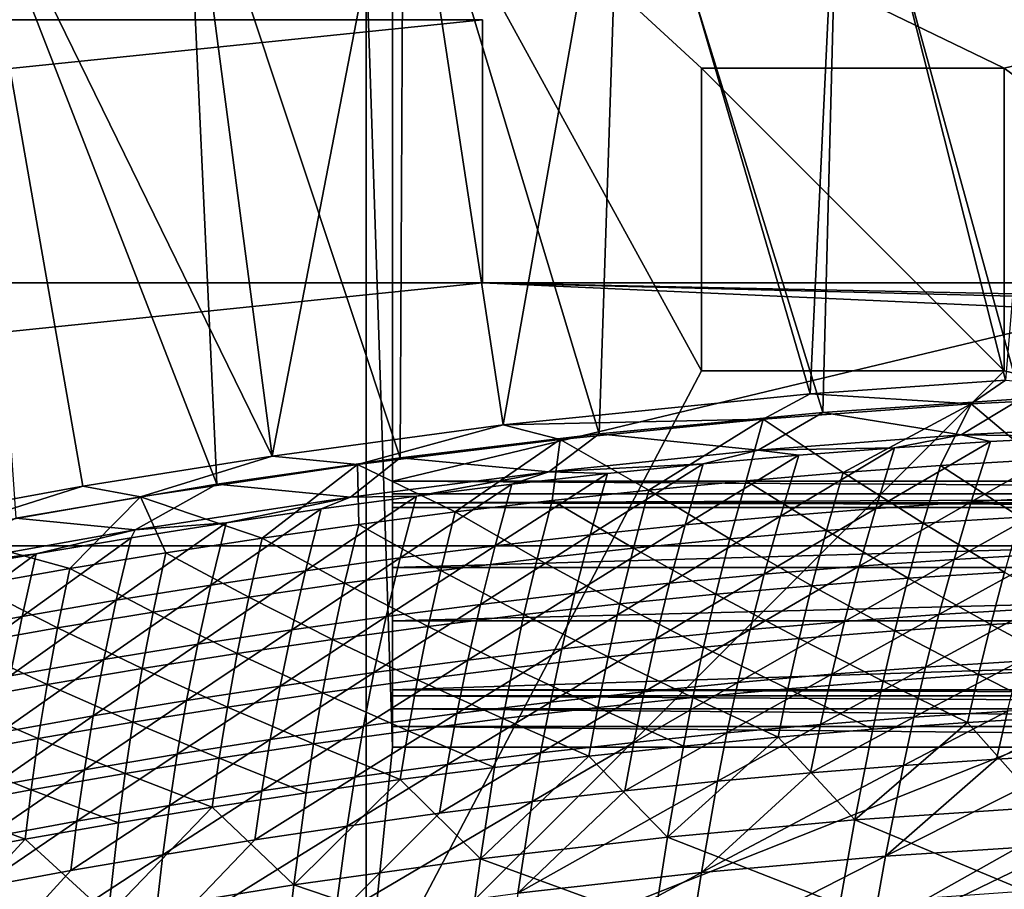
# Model space of a CAD drawing. Header units: metres. Extents: x -1 to 1402, y -1402 to 1.
# Tile 366 of 436: x 758 to 833, y -99 to -33. Entities that reach past the tile are written whole.
import ezdxf

# ---------------------------------------------------------------- set-up
doc = ezdxf.new("R2010")
doc.units = ezdxf.units.M

msp = doc.modelspace()

# ---------------------------------------------------------------- linework, layer by layer
at = {"layer": 'None0'}
for points in [[(832.859619, -60.512348, -32.129936), (820.388184, -11.187504, -3), (837.063599, -10.197457, -3)], [(818.018799, -61.549919, -32.129955), (803.74231, -12.58958, -3), (820.388184, -11.187504, -3)], [(832.859619, -60.512348, -32.129936), (818.018799, -61.549919, -32.129955), (820.388184, -11.187504, -3)], [(820.293579, -11.970314), (834.036438, -61.940639, -29.544783), (836.949829, -10.977645)], [(803.666931, -13.374467), (818.986511, -62.968304, -29.544802), (820.293579, -11.970314)], [(818.986511, -62.968304, -29.544802), (834.036438, -61.940639, -29.544783), (820.293579, -11.970314)], [(794.667603, -63.919247, -32.129948), (787.135315, -14.394966, -3), (803.74231, -12.58958, -3)], [(818.018799, -61.549919, -32.129955), (794.667603, -63.919247, -32.129948), (803.74231, -12.58958, -3)], [(787.079224, -15.18139), (801.968933, -64.583847, -29.544804), (803.666931, -13.374467)], [(801.968933, -64.583847, -29.544804), (818.986511, -62.968304, -29.544802), (803.666931, -13.374467)], [(777.110229, -66.281952, -32.12991), (770.575989, -16.595037, -3), (787.135315, -14.394966, -3)], [(794.667603, -63.919247, -32.129948), (777.110229, -66.281952, -32.12991), (787.135315, -14.394966, -3)], [(770.539185, -17.38246), (786.827148, -66.418823, -29.544783), (787.079224, -15.18139)], [(786.827148, -66.418823, -29.544783), (801.968933, -64.583847, -29.544804), (787.079224, -15.18139)], [(770.575989, -16.595037, -3), (777.110229, -66.281952, -32.12991), (754.07251, -19.181286, -3)], [(754.055054, -19.969168), (772.894348, -68.432579, -29.544744), (770.539185, -17.38246)], [(772.894348, -68.432579, -29.544744), (786.827148, -66.418823, -29.544783), (770.539185, -17.38246)], [(754.07251, -19.181286, -3), (762.713806, -68.584549, -32.129856), (750.232056, -70.843529, -32.129791)], [(777.110229, -66.281952, -32.12991), (762.713806, -68.584549, -32.129856), (754.07251, -19.181286, -3)], [(757.604858, -70.995949, -29.54468), (772.894348, -68.432579, -29.544744), (754.055054, -19.969168)], [(818.018799, -61.549919, -32.129955), (832.859619, -60.512348, -32.129936), (830.264343, -62.30307, -32.843887)], [(832.859619, -60.512348, -32.129936), (845.813843, -61.538383, -32.843678), (830.264343, -62.30307, -32.843887)], [(794.667603, -63.919247, -32.129948), (818.018799, -61.549919, -32.129955), (814.438965, -63.485046, -32.844135)], [(818.018799, -61.549919, -32.129955), (830.264343, -62.30307, -32.843887), (814.438965, -63.485046, -32.844135)], [(818.986511, -62.968304, -29.544802), (829.483093, -64.662163, -30.962044), (834.036438, -61.940639, -29.544783)], [(829.483093, -64.662163, -30.962044), (844.92218, -63.885334, -30.962072), (834.036438, -61.940639, -29.544783)], [(830.264343, -62.30307, -32.843887), (845.813843, -61.538383, -32.843678), (835.311401, -66.564735, -60.669384)], [(814.438965, -63.485046, -32.844135), (830.264343, -62.30307, -32.843887), (820.520996, -67.541176, -60.671856)], [(830.264343, -62.30307, -32.843887), (827.913574, -67.008972, -60.670624), (820.520996, -67.541176, -60.671856)], [(827.913574, -67.008972, -60.670624), (830.264343, -62.30307, -32.843887), (835.311401, -66.564735, -60.669384)], [(794.667603, -63.919247, -32.129948), (814.438965, -63.485046, -32.844135), (799.010681, -65.023186, -32.844349)], [(799.010681, -65.023186, -32.844349), (814.438965, -63.485046, -32.844135), (805.756897, -68.865387, -60.674297)], [(801.968933, -64.583847, -29.544804), (814.050476, -65.841629, -30.961861), (818.986511, -62.968304, -29.544802)], [(805.756897, -68.865387, -60.674297), (814.438965, -63.485046, -32.844135), (813.13501, -68.160324, -60.67308)], [(814.438965, -63.485046, -32.844135), (820.520996, -67.541176, -60.671856), (813.13501, -68.160324, -60.67308)], [(814.050476, -65.841629, -30.961861), (829.483093, -64.662163, -30.962044), (818.986511, -62.968304, -29.544802)], [(777.110229, -66.281952, -32.12991), (794.667603, -63.919247, -32.129948), (783.589233, -66.936295, -32.844601)], [(783.589233, -66.936295, -32.844601), (794.667603, -63.919247, -32.129948), (799.010681, -65.023186, -32.844349)], [(844.92218, -63.885334, -30.962072), (829.483093, -64.662163, -30.962044), (839.028564, -64.785484, -32.348557)], [(783.589233, -66.936295, -32.844601), (799.010681, -65.023186, -32.844349), (791.029602, -70.529106, -60.676693)], [(786.827148, -66.418823, -29.544783), (798.148193, -67.470757, -30.961538), (801.968933, -64.583847, -29.544804)], [(799.010681, -65.023186, -32.844349), (798.388, -69.655327, -60.675499), (791.029602, -70.529106, -60.676693)], [(798.148193, -67.470757, -30.961538), (814.050476, -65.841629, -30.961861), (801.968933, -64.583847, -29.544804)], [(798.388, -69.655327, -60.675499), (799.010681, -65.023186, -32.844349), (805.756897, -68.865387, -60.674297)], [(829.483093, -64.662163, -30.962044), (814.050476, -65.841629, -30.961861), (824.433777, -65.657928, -32.348621)], [(831.728333, -65.178307, -32.348583), (829.483093, -64.662163, -30.962044), (824.433777, -65.657928, -32.348621)], [(839.028564, -64.785484, -32.348557), (829.483093, -64.662163, -30.962044), (831.728333, -65.178307, -32.348583)], [(837.523682, -69.361603, -60.194859), (839.028564, -64.785484, -32.348557), (830.26001, -69.773193, -60.196098)], [(830.26001, -69.773193, -60.196098), (839.028564, -64.785484, -32.348557), (831.728333, -65.178307, -32.348583)], [(814.050476, -65.841629, -30.961861), (798.148193, -67.470757, -30.961538), (809.865356, -66.873642, -32.348747)], [(814.050476, -65.841629, -30.961861), (809.865356, -66.873642, -32.348747), (817.145874, -66.223358, -32.348675)], [(824.433777, -65.657928, -32.348621), (814.050476, -65.841629, -30.961861), (817.145874, -66.223358, -32.348675)], [(824.433777, -65.657928, -32.348621), (815.751587, -70.854156, -60.198578), (823.002319, -70.271042, -60.197338)], [(824.433777, -65.657928, -32.348621), (817.145874, -66.223358, -32.348675), (815.751587, -70.854156, -60.198578)], [(831.728333, -65.178307, -32.348583), (824.433777, -65.657928, -32.348621), (823.002319, -70.271042, -60.197338)], [(823.002319, -70.271042, -60.197338), (830.26001, -69.773193, -60.196098), (831.728333, -65.178307, -32.348583)], [(762.713806, -68.584549, -32.129856), (777.110229, -66.281952, -32.12991), (767.087219, -69.394539, -32.844913)], [(767.087219, -69.394539, -32.844913), (777.110229, -66.281952, -32.12991), (783.589233, -66.936295, -32.844601)], [(772.894348, -68.432579, -29.544744), (783.061768, -69.397865, -30.961134), (786.827148, -66.418823, -29.544783)], [(783.061768, -69.397865, -30.961134), (798.148193, -67.470757, -30.961538), (786.827148, -66.418823, -29.544783)], [(817.145874, -66.223358, -32.348675), (809.865356, -66.873642, -32.348747), (808.508728, -71.521568, -60.19981)], [(817.145874, -66.223358, -32.348675), (808.508728, -71.521568, -60.19981), (815.751587, -70.854156, -60.198578)], [(827.913574, -67.008972, -60.670624), (835.311401, -66.564735, -60.669384), (833.976013, -70.934021, -88.536041)], [(767.087219, -69.394539, -32.844913), (783.589233, -66.936295, -32.844601), (776.349609, -72.524063, -60.679039)], [(776.349609, -72.524063, -60.679039), (783.589233, -66.936295, -32.844601), (783.683044, -71.485695, -60.677876)], [(783.589233, -66.936295, -32.844601), (791.029602, -70.529106, -60.676693), (783.683044, -71.485695, -60.677876)], [(798.148193, -67.470757, -30.961538), (802.593079, -67.607887, -32.348831), (809.865356, -66.873642, -32.348747)], [(809.865356, -66.873642, -32.348747), (801.274353, -72.272369, -60.201038), (808.508728, -71.521568, -60.19981)], [(809.865356, -66.873642, -32.348747), (802.593079, -67.607887, -32.348831), (801.274353, -72.272369, -60.201038)], [(820.520996, -67.541176, -60.671856), (827.913574, -67.008972, -60.670624), (826.615784, -71.395042, -88.538651)], [(827.913574, -67.008972, -60.670624), (833.976013, -70.934021, -88.536041), (826.615784, -71.395042, -88.538651)], [(783.061768, -69.397865, -30.961134), (788.075684, -69.324738, -32.349049), (798.148193, -67.470757, -30.961538)], [(788.075684, -69.324738, -32.349049), (795.32959, -68.425217, -32.348934), (798.148193, -67.470757, -30.961538)], [(802.593079, -67.607887, -32.348831), (794.049194, -73.105659, -60.202259), (801.274353, -72.272369, -60.201038)], [(795.32959, -68.425217, -32.348934), (794.049194, -73.105659, -60.202259), (802.593079, -67.607887, -32.348831)], [(798.148193, -67.470757, -30.961538), (795.32959, -68.425217, -32.348934), (802.593079, -67.607887, -32.348831)], [(813.13501, -68.160324, -60.67308), (820.520996, -67.541176, -60.671856), (819.261169, -71.943588, -88.541237)], [(820.520996, -67.541176, -60.671856), (826.615784, -71.395042, -88.538651), (819.261169, -71.943588, -88.541237)], [(750.232056, -70.843529, -32.129791), (762.713806, -68.584549, -32.129856), (751.658691, -72.073235, -32.845051)], [(751.658691, -72.073235, -32.845051), (762.713806, -68.584549, -32.129856), (767.087219, -69.394539, -32.844913)], [(757.604858, -70.995949, -29.54468), (766.683533, -71.903687, -30.960613), (772.894348, -68.432579, -29.544744)], [(766.683533, -71.903687, -30.960613), (783.061768, -69.397865, -30.961134), (772.894348, -68.432579, -29.544744)], [(786.833923, -74.020546, -60.203476), (795.32959, -68.425217, -32.348934), (788.075684, -69.324738, -32.349049)], [(786.833923, -74.020546, -60.203476), (794.049194, -73.105659, -60.202259), (795.32959, -68.425217, -32.348934)], [(798.388, -69.655327, -60.675499), (805.756897, -68.865387, -60.674297), (804.573853, -73.299034, -88.546303)], [(805.756897, -68.865387, -60.674297), (811.913391, -72.578598, -88.543785), (804.573853, -73.299034, -88.546303)], [(805.756897, -68.865387, -60.674297), (813.13501, -68.160324, -60.67308), (811.913391, -72.578598, -88.543785)], [(813.13501, -68.160324, -60.67308), (819.261169, -71.943588, -88.541237), (811.913391, -72.578598, -88.543785)], [(751.658691, -72.073235, -32.845051), (767.087219, -69.394539, -32.844913), (761.727295, -74.841988, -60.681328)], [(767.087219, -69.394539, -32.844913), (769.030579, -73.643166, -60.680191), (761.727295, -74.841988, -60.681328)], [(783.061768, -69.397865, -30.961134), (766.683533, -71.903687, -30.960613), (773.59906, -71.366837, -32.349335)], [(769.030579, -73.643166, -60.680191), (767.087219, -69.394539, -32.844913), (776.349609, -72.524063, -60.679039)], [(773.59906, -71.366837, -32.349335), (780.831909, -70.305573, -32.349182), (783.061768, -69.397865, -30.961134)], [(788.075684, -69.324738, -32.349049), (780.831909, -70.305573, -32.349182), (779.629272, -75.016129, -60.204681)], [(779.629272, -75.016129, -60.204681), (786.833923, -74.020546, -60.203476), (788.075684, -69.324738, -32.349049)], [(780.831909, -70.305573, -32.349182), (788.075684, -69.324738, -32.349049), (783.061768, -69.397865, -30.961134)], [(836.185669, -73.727989, -88.080254), (837.523682, -69.361603, -60.194859), (828.959045, -74.156273, -88.082855)], [(828.959045, -74.156273, -88.082855), (837.523682, -69.361603, -60.194859), (830.26001, -69.773193, -60.196098)], [(772.435913, -76.091515, -60.205879), (780.831909, -70.305573, -32.349182), (773.59906, -71.366837, -32.349335)], [(780.831909, -70.305573, -32.349182), (772.435913, -76.091515, -60.205879), (779.629272, -75.016129, -60.204681)], [(791.029602, -70.529106, -60.676693), (798.388, -69.655327, -60.675499), (797.243774, -74.103859, -88.548782)], [(798.388, -69.655327, -60.675499), (804.573853, -73.299034, -88.546303), (797.243774, -74.103859, -88.548782)], [(823.002319, -70.271042, -60.197338), (815.751587, -70.854156, -60.198578), (814.525513, -75.269272, -88.087959)], [(814.525513, -75.269272, -88.087959), (821.738647, -74.670364, -88.085426), (823.002319, -70.271042, -60.197338)], [(821.738647, -74.670364, -88.085426), (830.26001, -69.773193, -60.196098), (823.002319, -70.271042, -60.197338)], [(828.959045, -74.156273, -88.082855), (830.26001, -69.773193, -60.196098), (821.738647, -74.670364, -88.085426)], [(750.917419, -74.716507, -30.96006), (766.683533, -71.903687, -30.960613), (757.604858, -70.995949, -29.54468)], [(791.029602, -70.529106, -60.676693), (789.9245, -74.992027, -88.551224), (783.683044, -71.485695, -60.677876)], [(797.243774, -74.103859, -88.548782), (789.9245, -74.992027, -88.551224), (791.029602, -70.529106, -60.676693)], [(815.751587, -70.854156, -60.198578), (807.320496, -75.952003, -88.090454), (814.525513, -75.269272, -88.087959)], [(815.751587, -70.854156, -60.198578), (808.508728, -71.521568, -60.19981), (807.320496, -75.952003, -88.090454)], [(826.615784, -71.395042, -88.538651), (833.976013, -70.934021, -88.536041), (832.791931, -75.104538, -116.428062)], [(765.254456, -77.245796, -60.207069), (772.435913, -76.091515, -60.205879), (773.59906, -71.366837, -32.349335)], [(773.59906, -71.366837, -32.349335), (766.377747, -72.507652, -32.349499), (765.254456, -77.245796, -60.207069)], [(766.683533, -71.903687, -30.960613), (766.377747, -72.507652, -32.349499), (773.59906, -71.366837, -32.349335)], [(783.683044, -71.485695, -60.677876), (782.617432, -75.962486, -88.553619), (776.349609, -72.524063, -60.679039)], [(783.683044, -71.485695, -60.677876), (789.9245, -74.992027, -88.551224), (782.617432, -75.962486, -88.553619)], [(808.508728, -71.521568, -60.19981), (801.274353, -72.272369, -60.201038), (800.124268, -76.717644, -88.092903)], [(808.508728, -71.521568, -60.19981), (800.124268, -76.717644, -88.092903), (807.320496, -75.952003, -88.090454)], [(819.261169, -71.943588, -88.541237), (826.615784, -71.395042, -88.538651), (825.469543, -75.580376, -116.431763)], [(826.615784, -71.395042, -88.538651), (832.791931, -75.104538, -116.428062), (825.469543, -75.580376, -116.431763)], [(766.683533, -71.903687, -30.960613), (750.917419, -74.716507, -30.96006), (759.16864, -73.727127, -32.349682)], [(751.658691, -72.073235, -32.845051), (761.727295, -74.841988, -60.681328), (754.44104, -76.119492, -60.682446)], [(766.377747, -72.507652, -32.349499), (758.085693, -78.478088, -60.208244), (765.254456, -77.245796, -60.207069)], [(766.377747, -72.507652, -32.349499), (759.16864, -73.727127, -32.349682), (758.085693, -78.478088, -60.208244)], [(766.377747, -72.507652, -32.349499), (766.683533, -71.903687, -30.960613), (759.16864, -73.727127, -32.349682)], [(769.030579, -73.643166, -60.680191), (776.349609, -72.524063, -60.679039), (775.32373, -77.014198, -88.555969)], [(776.349609, -72.524063, -60.679039), (782.617432, -75.962486, -88.553619), (775.32373, -77.014198, -88.555969)], [(801.274353, -72.272369, -60.201038), (792.937561, -77.565292, -88.095314), (800.124268, -76.717644, -88.092903)], [(801.274353, -72.272369, -60.201038), (794.049194, -73.105659, -60.202259), (792.937561, -77.565292, -88.095314)], [(804.573853, -73.299034, -88.546303), (811.913391, -72.578598, -88.543785), (810.843506, -76.792412, -116.439018)], [(811.913391, -72.578598, -88.543785), (818.153015, -76.143356, -116.43541), (810.843506, -76.792412, -116.439018)], [(811.913391, -72.578598, -88.543785), (819.261169, -71.943588, -88.541237), (818.153015, -76.143356, -116.43541)], [(819.261169, -71.943588, -88.541237), (825.469543, -75.580376, -116.431763), (818.153015, -76.143356, -116.43541)], [(794.049194, -73.105659, -60.202259), (785.761108, -78.494026, -88.097672), (792.937561, -77.565292, -88.095314)], [(794.049194, -73.105659, -60.202259), (786.833923, -74.020546, -60.203476), (785.761108, -78.494026, -88.097672)], [(797.243774, -74.103859, -88.548782), (804.573853, -73.299034, -88.546303), (803.54248, -77.526505, -116.442574)], [(804.573853, -73.299034, -88.546303), (810.843506, -76.792412, -116.439018), (803.54248, -77.526505, -116.442574)], [(759.16864, -73.727127, -32.349682), (750.917419, -74.716507, -30.96006), (751.972351, -75.024422, -32.349884)], [(759.16864, -73.727127, -32.349682), (751.972351, -75.024422, -32.349884), (750.930176, -79.787529, -60.209412)], [(759.16864, -73.727127, -32.349682), (750.930176, -79.787529, -60.209412), (758.085693, -78.478088, -60.208244)], [(761.727295, -74.841988, -60.681328), (769.030579, -73.643166, -60.680191), (768.044861, -78.146126, -88.558273)], [(769.030579, -73.643166, -60.680191), (775.32373, -77.014198, -88.555969), (768.044861, -78.146126, -88.558273)], [(778.59552, -79.502945, -88.099991), (786.833923, -74.020546, -60.203476), (779.629272, -75.016129, -60.204681)], [(786.833923, -74.020546, -60.203476), (778.59552, -79.502945, -88.099991), (785.761108, -78.494026, -88.097672)], [(796.251221, -78.344574, -116.446075), (789.9245, -74.992027, -88.551224), (797.243774, -74.103859, -88.548782)], [(803.54248, -77.526505, -116.442574), (796.251221, -78.344574, -116.446075), (797.243774, -74.103859, -88.548782)], [(834.99884, -77.895554, -115.989761), (836.185669, -73.727989, -88.080254), (827.809509, -78.338585, -115.993446)], [(827.809509, -78.338585, -115.993446), (836.185669, -73.727989, -88.080254), (828.959045, -74.156273, -88.082855)], [(754.44104, -76.119492, -60.682446), (761.727295, -74.841988, -60.681328), (760.782043, -79.357216, -88.560524)], [(761.727295, -74.841988, -60.681328), (768.044861, -78.146126, -88.558273), (760.782043, -79.357216, -88.560524)], [(821.738647, -74.670364, -88.085426), (813.451172, -79.479988, -116.000641), (820.626648, -78.867073, -115.99707)], [(813.451172, -79.479988, -116.000641), (821.738647, -74.670364, -88.085426), (814.525513, -75.269272, -88.087959)], [(820.626648, -78.867073, -115.99707), (827.809509, -78.338585, -115.993446), (828.959045, -74.156273, -88.082855)], [(828.959045, -74.156273, -88.082855), (821.738647, -74.670364, -88.085426), (820.626648, -78.867073, -115.99707)], [(779.629272, -75.016129, -60.204681), (772.435913, -76.091515, -60.205879), (771.441528, -80.591125, -88.102249)], [(771.441528, -80.591125, -88.102249), (778.59552, -79.502945, -88.099991), (779.629272, -75.016129, -60.204681)], [(789.9245, -74.992027, -88.551224), (788.970947, -79.245583, -116.449516), (782.617432, -75.962486, -88.553619)], [(796.251221, -78.344574, -116.446075), (788.970947, -79.245583, -116.449516), (789.9245, -74.992027, -88.551224)], [(814.525513, -75.269272, -88.087959), (807.320496, -75.952003, -88.090454), (806.283997, -80.176361, -116.004143)], [(806.283997, -80.176361, -116.004143), (813.451172, -79.479988, -116.000641), (814.525513, -75.269272, -88.087959)], [(818.153015, -76.143356, -116.43541), (825.469543, -75.580376, -116.431763), (824.45813, -79.57811, -144.345764)], [(825.469543, -75.580376, -116.431763), (831.742798, -79.089203, -144.341248), (824.45813, -79.57811, -144.345764)], [(825.469543, -75.580376, -116.431763), (832.791931, -75.104538, -116.428062), (831.742798, -79.089203, -144.341248)], [(832.791931, -75.104538, -116.428062), (839.032043, -78.688164, -144.3367), (831.742798, -79.089203, -144.341248)], [(754.44104, -76.119492, -60.682446), (760.782043, -79.357216, -88.560524), (753.536621, -80.646431, -88.562721)], [(764.299866, -81.757675, -88.104462), (772.435913, -76.091515, -60.205879), (765.254456, -77.245796, -60.207069)], [(772.435913, -76.091515, -60.205879), (764.299866, -81.757675, -88.104462), (771.441528, -80.591125, -88.102249)], [(775.32373, -77.014198, -88.555969), (782.617432, -75.962486, -88.553619), (781.703125, -80.22847, -116.452896)], [(782.617432, -75.962486, -88.553619), (788.970947, -79.245583, -116.449516), (781.703125, -80.22847, -116.452896)], [(807.320496, -75.952003, -88.090454), (799.125916, -80.955246, -116.007576), (806.283997, -80.176361, -116.004143)], [(807.320496, -75.952003, -88.090454), (800.124268, -76.717644, -88.092903), (799.125916, -80.955246, -116.007576)], [(810.843506, -76.792412, -116.439018), (818.153015, -76.143356, -116.43541), (817.179504, -80.153831, -144.35022)], [(818.153015, -76.143356, -116.43541), (824.45813, -79.57811, -144.345764), (817.179504, -80.153831, -144.35022)], [(768.044861, -78.146126, -88.558273), (775.32373, -77.014198, -88.555969), (774.449036, -81.292191, -116.456207)], [(775.32373, -77.014198, -88.555969), (781.703125, -80.22847, -116.452896), (774.449036, -81.292191, -116.456207)], [(800.124268, -76.717644, -88.092903), (792.937561, -77.565292, -88.095314), (791.9776, -81.815727, -116.010941)], [(800.124268, -76.717644, -88.092903), (791.9776, -81.815727, -116.010941), (799.125916, -80.955246, -116.007576)], [(803.54248, -77.526505, -116.442574), (810.843506, -76.792412, -116.439018), (809.908081, -80.815323, -144.354614)], [(810.843506, -76.792412, -116.439018), (817.179504, -80.153831, -144.35022), (809.908081, -80.815323, -144.354614)], [(757.171143, -83.001678, -88.106613), (764.299866, -81.757675, -88.104462), (765.254456, -77.245796, -60.207069)], [(765.254456, -77.245796, -60.207069), (758.085693, -78.478088, -60.208244), (757.171143, -83.001678, -88.106613)], [(792.937561, -77.565292, -88.095314), (784.839722, -82.756889, -116.014229), (791.9776, -81.815727, -116.010941)], [(792.937561, -77.565292, -88.095314), (785.761108, -78.494026, -88.097672), (784.839722, -82.756889, -116.014229)], [(802.645325, -81.561531, -144.358963), (796.251221, -78.344574, -116.446075), (803.54248, -77.526505, -116.442574)], [(809.908081, -80.815323, -144.354614), (802.645325, -81.561531, -144.358963), (803.54248, -77.526505, -116.442574)], [(758.085693, -78.478088, -60.208244), (750.056091, -84.32225, -88.108711), (757.171143, -83.001678, -88.106613)], [(758.085693, -78.478088, -60.208244), (750.930176, -79.787529, -60.209412), (750.056091, -84.32225, -88.108711)], [(760.782043, -79.357216, -88.560524), (768.044861, -78.146126, -88.558273), (767.209961, -82.435692, -116.45945)], [(768.044861, -78.146126, -88.558273), (774.449036, -81.292191, -116.456207), (767.209961, -82.435692, -116.45945)], [(785.761108, -78.494026, -88.097672), (777.712952, -83.777802, -116.017441), (784.839722, -82.756889, -116.014229)], [(785.761108, -78.494026, -88.097672), (778.59552, -79.502945, -88.099991), (777.712952, -83.777802, -116.017441)], [(788.970947, -79.245583, -116.449516), (796.251221, -78.344574, -116.446075), (795.392517, -82.391396, -144.363235)], [(795.392517, -82.391396, -144.363235), (796.251221, -78.344574, -116.446075), (802.645325, -81.561531, -144.358963)], [(819.649292, -82.874496, -143.927933), (827.809509, -78.338585, -115.993446), (820.626648, -78.867073, -115.99707)], [(826.7948, -82.333267, -143.923523), (827.809509, -78.338585, -115.993446), (819.649292, -82.874496, -143.927933)], [(833.94696, -81.87719, -143.919052), (834.99884, -77.895554, -115.989761), (826.7948, -82.333267, -143.923523)], [(826.7948, -82.333267, -143.923523), (834.99884, -77.895554, -115.989761), (827.809509, -78.338585, -115.993446)], [(760.782043, -79.357216, -88.560524), (759.987305, -83.657928, -116.462608), (753.536621, -80.646431, -88.562721)], [(767.209961, -82.435692, -116.45945), (759.987305, -83.657928, -116.462608), (760.782043, -79.357216, -88.560524)], [(788.970947, -79.245583, -116.449516), (788.15094, -83.303864, -144.367447), (781.703125, -80.22847, -116.452896)], [(788.15094, -83.303864, -144.367447), (788.970947, -79.245583, -116.449516), (795.392517, -82.391396, -144.363235)], [(812.511292, -83.499855, -143.932266), (819.649292, -82.874496, -143.927933), (820.626648, -78.867073, -115.99707)], [(820.626648, -78.867073, -115.99707), (813.451172, -79.479988, -116.000641), (812.511292, -83.499855, -143.932266)], [(824.45813, -79.57811, -144.345764), (831.742798, -79.089203, -144.341248), (830.812012, -82.901352, -172.27359)], [(831.742798, -79.089203, -144.341248), (838.063965, -82.488495, -172.268402), (830.812012, -82.901352, -172.27359)], [(831.742798, -79.089203, -144.341248), (839.032043, -78.688164, -144.3367), (838.063965, -82.488495, -172.268402)], [(770.598083, -84.877556, -116.020569), (778.59552, -79.502945, -88.099991), (771.441528, -80.591125, -88.102249)], [(778.59552, -79.502945, -88.099991), (770.598083, -84.877556, -116.020569), (777.712952, -83.777802, -116.017441)], [(813.451172, -79.479988, -116.000641), (805.381836, -84.208359, -143.936523), (812.511292, -83.499855, -143.932266)], [(805.381836, -84.208359, -143.936523), (813.451172, -79.479988, -116.000641), (806.283997, -80.176361, -116.004143)], [(817.179504, -80.153831, -144.35022), (824.45813, -79.57811, -144.345764), (823.564758, -83.401817, -172.278748)], [(824.45813, -79.57811, -144.345764), (830.812012, -82.901352, -172.27359), (823.564758, -83.401817, -172.278748)], [(753.536621, -80.646431, -88.562721), (759.987305, -83.657928, -116.462608), (752.782288, -84.957855, -116.465691)], [(771.441528, -80.591125, -88.102249), (764.299866, -81.757675, -88.104462), (763.495789, -86.055222, -116.023613)], [(763.495789, -86.055222, -116.023613), (770.598083, -84.877556, -116.020569), (771.441528, -80.591125, -88.102249)], [(774.449036, -81.292191, -116.456207), (781.703125, -80.22847, -116.452896), (780.921997, -84.29789, -144.371582)], [(781.703125, -80.22847, -116.452896), (788.15094, -83.303864, -144.367447), (780.921997, -84.29789, -144.371582)], [(806.283997, -80.176361, -116.004143), (799.125916, -80.955246, -116.007576), (798.261536, -84.999054, -143.940704)], [(798.261536, -84.999054, -143.940704), (805.381836, -84.208359, -143.936523), (806.283997, -80.176361, -116.004143)], [(809.089844, -84.661377, -172.288864), (802.645325, -81.561531, -144.358963), (809.908081, -80.815323, -144.354614)], [(816.323608, -83.988846, -172.283829), (809.089844, -84.661377, -172.288864), (809.908081, -80.815323, -144.354614)], [(809.908081, -80.815323, -144.354614), (817.179504, -80.153831, -144.35022), (816.323608, -83.988846, -172.283829)], [(817.179504, -80.153831, -144.35022), (823.564758, -83.401817, -172.278748), (816.323608, -83.988846, -172.283829)], [(767.209961, -82.435692, -116.45945), (774.449036, -81.292191, -116.456207), (773.70697, -85.372414, -144.375626)], [(774.449036, -81.292191, -116.456207), (780.921997, -84.29789, -144.371582), (773.70697, -85.372414, -144.375626)], [(799.125916, -80.955246, -116.007576), (791.151245, -85.871025, -143.944778), (798.261536, -84.999054, -143.940704)], [(799.125916, -80.955246, -116.007576), (791.9776, -81.815727, -116.010941), (791.151245, -85.871025, -143.944778)], [(795.392517, -82.391396, -144.363235), (802.645325, -81.561531, -144.358963), (801.864868, -85.418365, -172.293823)], [(802.645325, -81.561531, -144.358963), (809.089844, -84.661377, -172.288864), (801.864868, -85.418365, -172.293823)], [(756.406738, -87.309875, -116.026573), (764.299866, -81.757675, -88.104462), (757.171143, -83.001678, -88.106613)], [(764.299866, -81.757675, -88.104462), (756.406738, -87.309875, -116.026573), (763.495789, -86.055222, -116.023613)], [(791.9776, -81.815727, -116.010941), (784.839722, -82.756889, -116.014229), (784.051514, -86.823326, -143.948776)], [(791.9776, -81.815727, -116.010941), (784.051514, -86.823326, -143.948776), (791.151245, -85.871025, -143.944778)], [(826.7948, -82.333267, -143.923523), (819.649292, -82.874496, -143.927933), (818.789429, -86.70665, -171.877136)], [(818.789429, -86.70665, -171.877136), (825.89801, -86.154099, -171.872101), (826.7948, -82.333267, -143.923523)], [(833.013245, -85.686447, -171.866989), (833.94696, -81.87719, -143.919052), (825.89801, -86.154099, -171.872101)], [(825.89801, -86.154099, -171.872101), (833.94696, -81.87719, -143.919052), (826.7948, -82.333267, -143.923523)], [(759.987305, -83.657928, -116.462608), (767.209961, -82.435692, -116.45945), (766.507141, -86.526382, -144.379593)], [(766.507141, -86.526382, -144.379593), (767.209961, -82.435692, -116.45945), (773.70697, -85.372414, -144.375626)], [(784.839722, -82.756889, -116.014229), (776.963196, -87.855042, -143.952682), (784.051514, -86.823326, -143.948776)], [(784.839722, -82.756889, -116.014229), (777.712952, -83.777802, -116.017441), (776.963196, -87.855042, -143.952682)], [(788.15094, -83.303864, -144.367447), (795.392517, -82.391396, -144.363235), (794.649902, -86.258751, -172.298706)], [(795.392517, -82.391396, -144.363235), (801.864868, -85.418365, -172.293823), (794.649902, -86.258751, -172.298706)], [(811.688477, -87.343094, -171.88208), (819.649292, -82.874496, -143.927933), (812.511292, -83.499855, -143.932266)], [(819.649292, -82.874496, -143.927933), (811.688477, -87.343094, -171.88208), (818.789429, -86.70665, -171.877136)], [(823.564758, -83.401817, -172.278748), (830.812012, -82.901352, -172.27359), (829.982849, -86.554398, -200.222397)], [(830.812012, -82.901352, -172.27359), (837.198181, -86.131042, -200.216721), (829.982849, -86.554398, -200.222397)], [(830.812012, -82.901352, -172.27359), (838.063965, -82.488495, -172.268402), (837.198181, -86.131042, -200.216721)], [(759.987305, -83.657928, -116.462608), (759.323975, -87.758751, -144.383469), (752.782288, -84.957855, -116.465691)], [(759.323975, -87.758751, -144.383469), (759.987305, -83.657928, -116.462608), (766.507141, -86.526382, -144.379593)], [(777.712952, -83.777802, -116.017441), (769.886902, -88.96524, -143.956482), (776.963196, -87.855042, -143.952682)], [(777.712952, -83.777802, -116.017441), (770.598083, -84.877556, -116.020569), (769.886902, -88.96524, -143.956482)], [(788.15094, -83.303864, -144.367447), (787.446411, -87.181488, -172.303513), (780.921997, -84.29789, -144.371582)], [(794.649902, -86.258751, -172.298706), (787.446411, -87.181488, -172.303513), (788.15094, -83.303864, -144.367447)], [(804.596191, -88.062424, -171.886932), (811.688477, -87.343094, -171.88208), (812.511292, -83.499855, -143.932266)], [(812.511292, -83.499855, -143.932266), (805.381836, -84.208359, -143.936523), (804.596191, -88.062424, -171.886932)], [(816.323608, -83.988846, -172.283829), (823.564758, -83.401817, -172.278748), (822.772339, -87.065147, -200.228027)], [(823.564758, -83.401817, -172.278748), (829.982849, -86.554398, -200.222397), (822.772339, -87.065147, -200.228027)], [(773.70697, -85.372414, -144.375626), (780.921997, -84.29789, -144.371582), (780.255676, -88.185516, -172.308228)], [(780.921997, -84.29789, -144.371582), (787.446411, -87.181488, -172.303513), (780.255676, -88.185516, -172.308228)], [(805.381836, -84.208359, -143.936523), (797.513184, -88.863693, -171.891708), (804.596191, -88.062424, -171.886932)], [(797.513184, -88.863693, -171.891708), (805.381836, -84.208359, -143.936523), (798.261536, -84.999054, -143.940704)], [(815.568054, -87.662239, -200.233582), (809.089844, -84.661377, -172.288864), (816.323608, -83.988846, -172.283829)], [(822.772339, -87.065147, -200.228027), (815.568054, -87.662239, -200.233582), (816.323608, -83.988846, -172.283829)], [(752.782288, -84.957855, -116.465691), (759.323975, -87.758751, -144.383469), (752.158691, -89.068459, -144.387253)], [(762.823364, -90.152985, -143.960175), (770.598083, -84.877556, -116.020569), (763.495789, -86.055222, -116.023613)], [(770.598083, -84.877556, -116.020569), (762.823364, -90.152985, -143.960175), (769.886902, -88.96524, -143.956482)], [(798.261536, -84.999054, -143.940704), (791.151245, -85.871025, -143.944778), (790.440247, -89.745972, -171.896362)], [(790.440247, -89.745972, -171.896362), (797.513184, -88.863693, -171.891708), (798.261536, -84.999054, -143.940704)], [(801.864868, -85.418365, -172.293823), (809.089844, -84.661377, -172.288864), (808.371155, -88.344635, -200.239075)], [(809.089844, -84.661377, -172.288864), (815.568054, -87.662239, -200.233582), (808.371155, -88.344635, -200.239075)], [(840.134155, -85.304726, -171.861801), (832.181152, -89.336632, -199.830444), (839.265869, -88.944382, -199.824768)], [(840.134155, -85.304726, -171.861801), (833.013245, -85.686447, -171.866989), (832.181152, -89.336632, -199.830444)], [(763.495789, -86.055222, -116.023613), (756.406738, -87.309875, -116.026573), (755.773315, -91.417351, -143.96376)], [(755.773315, -91.417351, -143.96376), (762.823364, -90.152985, -143.960175), (763.495789, -86.055222, -116.023613)], [(766.507141, -86.526382, -144.379593), (773.70697, -85.372414, -144.375626), (773.078979, -89.269791, -172.312866)], [(773.70697, -85.372414, -144.375626), (780.255676, -88.185516, -172.308228), (773.078979, -89.269791, -172.312866)], [(791.151245, -85.871025, -143.944778), (783.378052, -90.708305, -171.900925), (790.440247, -89.745972, -171.896362)], [(791.151245, -85.871025, -143.944778), (784.051514, -86.823326, -143.948776), (783.378052, -90.708305, -171.900925)], [(794.649902, -86.258751, -172.298706), (801.864868, -85.418365, -172.293823), (801.183167, -89.111275, -200.244492)], [(801.864868, -85.418365, -172.293823), (808.371155, -88.344635, -200.239075), (801.183167, -89.111275, -200.244492)], [(832.181152, -89.336632, -199.830444), (833.013245, -85.686447, -171.866989), (825.102112, -89.814606, -199.836044)], [(825.102112, -89.814606, -199.836044), (833.013245, -85.686447, -171.866989), (825.89801, -86.154099, -171.872101)], [(759.323975, -87.758751, -144.383469), (766.507141, -86.526382, -144.379593), (765.917725, -90.433243, -172.317398)], [(766.507141, -86.526382, -144.379593), (773.078979, -89.269791, -172.312866), (765.917725, -90.433243, -172.317398)], [(784.051514, -86.823326, -143.948776), (776.963196, -87.855042, -143.952682), (776.327393, -91.749779, -171.905365)], [(784.051514, -86.823326, -143.948776), (776.327393, -91.749779, -171.905365), (783.378052, -90.708305, -171.900925)], [(794.005371, -89.961098, -200.249832), (787.446411, -87.181488, -172.303513), (794.649902, -86.258751, -172.298706)], [(801.183167, -89.111275, -200.244492), (794.005371, -89.961098, -200.249832), (794.649902, -86.258751, -172.298706)], [(818.789429, -86.70665, -171.877136), (811.688477, -87.343094, -171.88208), (810.965271, -91.023659, -199.84697)], [(810.965271, -91.023659, -199.84697), (818.029846, -90.377289, -199.841553), (818.789429, -86.70665, -171.877136)], [(818.029846, -90.377289, -199.841553), (825.89801, -86.154099, -171.872101), (818.789429, -86.70665, -171.877136)], [(825.102112, -89.814606, -199.836044), (825.89801, -86.154099, -171.872101), (818.029846, -90.377289, -199.841553)], [(822.772339, -87.065147, -200.228027), (829.982849, -86.554398, -200.222397), (821.422302, -93.965294, -256.16391)], [(829.982849, -86.554398, -200.222397), (835.707336, -92.995537, -256.151703), (821.422302, -93.965294, -256.16391)], [(829.982849, -86.554398, -200.222397), (837.198181, -86.131042, -200.216721), (835.707336, -92.995537, -256.151703)], [(787.446411, -87.181488, -172.303513), (786.83905, -90.893066, -200.255081), (780.255676, -88.185516, -172.308228)], [(787.446411, -87.181488, -172.303513), (794.005371, -89.961098, -200.249832), (786.83905, -90.893066, -200.255081)], [(803.909302, -91.752708, -199.85228), (811.688477, -87.343094, -171.88208), (804.596191, -88.062424, -171.886932)], [(811.688477, -87.343094, -171.88208), (803.909302, -91.752708, -199.85228), (810.965271, -91.023659, -199.84697)], [(815.568054, -87.662239, -200.233582), (822.772339, -87.065147, -200.228027), (821.422302, -93.965294, -256.16391)], [(752.158691, -89.068459, -144.387253), (759.323975, -87.758751, -144.383469), (758.773254, -91.674835, -172.321823)], [(759.323975, -87.758751, -144.383469), (765.917725, -90.433243, -172.317398), (758.773254, -91.674835, -172.321823)], [(776.963196, -87.855042, -143.952682), (769.28894, -92.869431, -171.909698), (776.327393, -91.749779, -171.905365)], [(776.963196, -87.855042, -143.952682), (769.886902, -88.96524, -143.956482), (769.28894, -92.869431, -171.909698)], [(773.078979, -89.269791, -172.312866), (780.255676, -88.185516, -172.308228), (779.685608, -91.906128, -200.260239)], [(780.255676, -88.185516, -172.308228), (786.83905, -90.893066, -200.255081), (779.685608, -91.906128, -200.260239)], [(796.862793, -92.563484, -199.857498), (803.909302, -91.752708, -199.85228), (804.596191, -88.062424, -171.886932)], [(804.596191, -88.062424, -171.886932), (797.513184, -88.863693, -171.891708), (796.862793, -92.563484, -199.857498)], [(801.183167, -89.111275, -200.244492), (808.371155, -88.344635, -200.239075), (807.162109, -95.279083, -256.175842)], [(808.371155, -88.344635, -200.239075), (815.568054, -87.662239, -200.233582), (807.162109, -95.279083, -256.175842)], [(815.568054, -87.662239, -200.233582), (821.422302, -93.965294, -256.16391), (807.162109, -95.279083, -256.175842)], [(758.773254, -91.674835, -172.321823), (751.646851, -92.993515, -172.326141), (752.158691, -89.068459, -144.387253)], [(769.886902, -88.96524, -143.956482), (762.263428, -94.066345, -171.91391), (769.28894, -92.869431, -171.909698)], [(762.823364, -90.152985, -143.960175), (762.263428, -94.066345, -171.91391), (769.886902, -88.96524, -143.956482)], [(797.513184, -88.863693, -171.891708), (789.826416, -93.455055, -199.862595), (796.862793, -92.563484, -199.857498)], [(789.826416, -93.455055, -199.862595), (797.513184, -88.863693, -171.891708), (790.440247, -89.745972, -171.896362)], [(837.770447, -95.802605, -255.783234), (839.265869, -88.944382, -199.824768), (823.745605, -96.708725, -255.795364)], [(839.265869, -88.944382, -199.824768), (832.181152, -89.336632, -199.830444), (823.745605, -96.708725, -255.795364)], [(765.917725, -90.433243, -172.317398), (773.078979, -89.269791, -172.312866), (772.546387, -92.999229, -200.265305)], [(773.078979, -89.269791, -172.312866), (779.685608, -91.906128, -200.260239), (772.546387, -92.999229, -200.265305)], [(790.440247, -89.745972, -171.896362), (783.378052, -90.708305, -171.900925), (782.800903, -94.426468, -199.867569)], [(782.800903, -94.426468, -199.867569), (789.826416, -93.455055, -199.862595), (790.440247, -89.745972, -171.896362)], [(807.162109, -95.279083, -256.175842), (792.937622, -96.928551, -256.187469), (801.183167, -89.111275, -200.244492)], [(792.937622, -96.928551, -256.187469), (794.005371, -89.961098, -200.249832), (801.183167, -89.111275, -200.244492)], [(818.029846, -90.377289, -199.841553), (809.747559, -97.9524, -255.807129), (825.102112, -89.814606, -199.836044)], [(809.747559, -97.9524, -255.807129), (823.745605, -96.708725, -255.795364), (825.102112, -89.814606, -199.836044)], [(823.745605, -96.708725, -255.795364), (832.181152, -89.336632, -199.830444), (825.102112, -89.814606, -199.836044)], [(755.773315, -91.417351, -143.96376), (755.251587, -95.339569, -171.917984), (762.823364, -90.152985, -143.960175)], [(755.251587, -95.339569, -171.917984), (762.263428, -94.066345, -171.91391), (762.823364, -90.152985, -143.960175)], [(758.773254, -91.674835, -172.321823), (765.917725, -90.433243, -172.317398), (765.422668, -94.171318, -200.270248)], [(765.917725, -90.433243, -172.317398), (772.546387, -92.999229, -200.265305), (765.422668, -94.171318, -200.270248)], [(794.005371, -89.961098, -200.249832), (792.937622, -96.928551, -256.187469), (786.83905, -90.893066, -200.255081)], [(809.747559, -97.9524, -255.807129), (818.029846, -90.377289, -199.841553), (810.965271, -91.023659, -199.84697)], [(783.378052, -90.708305, -171.900925), (775.786987, -95.476776, -199.872437), (782.800903, -94.426468, -199.867569)], [(783.378052, -90.708305, -171.900925), (776.327393, -91.749779, -171.905365), (775.786987, -95.476776, -199.872437)], [(786.83905, -90.893066, -200.255081), (778.759705, -98.905357, -256.1987), (779.685608, -91.906128, -200.260239)], [(786.83905, -90.893066, -200.255081), (792.937622, -96.928551, -256.187469), (778.759705, -98.905357, -256.1987)], [(810.965271, -91.023659, -199.84697), (803.909302, -91.752708, -199.85228), (795.784119, -99.525604, -255.818466)], [(795.784119, -99.525604, -255.818466), (809.747559, -97.9524, -255.807129), (810.965271, -91.023659, -199.84697)], [(758.315857, -95.421333, -200.275085), (751.646851, -92.993515, -172.326141), (758.773254, -91.674835, -172.321823)], [(765.422668, -94.171318, -200.270248), (758.315857, -95.421333, -200.275085), (758.773254, -91.674835, -172.321823)], [(776.327393, -91.749779, -171.905365), (769.28894, -92.869431, -171.909698), (768.7854, -96.605034, -199.877167)], [(776.327393, -91.749779, -171.905365), (768.7854, -96.605034, -199.877167), (775.786987, -95.476776, -199.872437)], [(779.685608, -91.906128, -200.260239), (778.759705, -98.905357, -256.1987), (772.546387, -92.999229, -200.265305)], [(795.784119, -99.525604, -255.818466), (803.909302, -91.752708, -199.85228), (796.862793, -92.563484, -199.857498)], [(781.86145, -101.420616, -255.82933), (795.784119, -99.525604, -255.818466), (796.862793, -92.563484, -199.857498)], [(796.862793, -92.563484, -199.857498), (789.826416, -93.455055, -199.862595), (781.86145, -101.420616, -255.82933)], [(751.646851, -92.993515, -172.326141), (758.315857, -95.421333, -200.275085), (751.227295, -96.748245, -200.279816)], [(769.28894, -92.869431, -171.909698), (761.796875, -97.81031, -199.881775), (768.7854, -96.605034, -199.877167)], [(769.28894, -92.869431, -171.909698), (762.263428, -94.066345, -171.91391), (761.796875, -97.81031, -199.881775)], [(778.759705, -98.905357, -256.1987), (764.63916, -101.20118, -256.209503), (772.546387, -92.999229, -200.265305)], [(772.546387, -92.999229, -200.265305), (764.63916, -101.20118, -256.209503), (765.422668, -94.171318, -200.270248)], [(789.826416, -93.455055, -199.862595), (782.800903, -94.426468, -199.867569), (781.86145, -101.420616, -255.82933)], [(821.422302, -93.965294, -256.16391), (835.707336, -92.995537, -256.151703), (834.427734, -99.387321, -312.117767)], [(762.263428, -94.066345, -171.91391), (754.822144, -99.091652, -199.88623), (761.796875, -97.81031, -199.881775)], [(762.263428, -94.066345, -171.91391), (755.251587, -95.339569, -171.917984), (754.822144, -99.091652, -199.88623)], [(764.63916, -101.20118, -256.209503), (758.315857, -95.421333, -200.275085), (765.422668, -94.171318, -200.270248)], [(821.422302, -93.965294, -256.16391), (820.271362, -100.387978, -312.129456), (807.162109, -95.279083, -256.175842)], [(821.422302, -93.965294, -256.16391), (834.427734, -99.387321, -312.117767), (820.271362, -100.387978, -312.129456)], [(782.800903, -94.426468, -199.867569), (775.786987, -95.476776, -199.872437), (767.985657, -103.629807, -255.839676)], [(781.86145, -101.420616, -255.82933), (782.800903, -94.426468, -199.867569), (767.985657, -103.629807, -255.839676)], [(758.315857, -95.421333, -200.275085), (750.586853, -103.807663, -256.219849), (751.227295, -96.748245, -200.279816)], [(764.63916, -101.20118, -256.209503), (750.586853, -103.807663, -256.219849), (758.315857, -95.421333, -200.275085)], [(775.786987, -95.476776, -199.872437), (768.7854, -96.605034, -199.877167), (767.985657, -103.629807, -255.839676)], [(807.162109, -95.279083, -256.175842), (806.139832, -101.731453, -312.1409), (792.937622, -96.928551, -256.187469)], [(820.271362, -100.387978, -312.129456), (806.139832, -101.731453, -312.1409), (807.162109, -95.279083, -256.175842)], [(823.745605, -96.708725, -255.795364), (822.589233, -103.125397, -311.779846), (837.770447, -95.802605, -255.783234)], [(822.589233, -103.125397, -311.779846), (836.487122, -102.188072, -311.76825), (837.770447, -95.802605, -255.783234)], [(768.7854, -96.605034, -199.877167), (761.796875, -97.81031, -199.881775), (754.16272, -106.145538, -255.849457)], [(767.985657, -103.629807, -255.839676), (768.7854, -96.605034, -199.877167), (754.16272, -106.145538, -255.849457)], [(792.937622, -96.928551, -256.187469), (792.044067, -103.4095, -312.152039), (778.759705, -98.905357, -256.1987)], [(806.139832, -101.731453, -312.1409), (792.044067, -103.4095, -312.152039), (792.937622, -96.928551, -256.187469)], [(809.747559, -97.9524, -255.807129), (808.717896, -104.399185, -311.791107), (823.745605, -96.708725, -255.795364)], [(808.717896, -104.399185, -311.791107), (822.589233, -103.125397, -311.779846), (823.745605, -96.708725, -255.795364)], [(761.796875, -97.81031, -199.881775), (754.822144, -99.091652, -199.88623), (754.16272, -106.145538, -255.849457)], [(795.784119, -99.525604, -255.818466), (794.88092, -106.001411, -311.801971), (809.747559, -97.9524, -255.807129)], [(794.88092, -106.001411, -311.801971), (808.717896, -104.399185, -311.791107), (809.747559, -97.9524, -255.807129)], [(778.759705, -98.905357, -256.1987), (777.995056, -105.413879, -312.162842), (764.63916, -101.20118, -256.209503)], [(792.044067, -103.4095, -312.152039), (777.995056, -105.413879, -312.162842), (778.759705, -98.905357, -256.1987)]]:
    msp.add_3dface(points, dxfattribs=at)
at = {"layer": 'None01'}
for points in [[(793.101257, -33.100212, -521.977783), (93.101234, -33.100212, -521.977783), (598.952698, -53.101231, -521.977783)], [(793.101257, -33.100212, -521.977783), (793.101257, -33.100212, -541.977783), (93.101234, -33.100212, -521.977783)], [(793.101257, -33.100212, -541.977783), (93.101234, -33.100212, -541.977783), (93.101234, -33.100212, -521.977783)], [(793.101257, -33.100212, -541.977783), (598.952698, -53.101231, -541.977783), (93.101234, -33.100212, -541.977783)], [(793.101257, -33.100212, -521.977783), (598.952698, -53.101231, -521.977783), (793.101257, -53.100212, -521.977783)], [(598.952698, -53.101231, -541.977783), (793.101257, -33.100212, -541.977783), (793.101257, -53.100212, -541.977783)], [(793.101257, -53.100212, -521.977783), (793.101257, -53.100212, -541.977783), (793.101257, -33.100212, -521.977783)], [(793.101257, -53.100212, -541.977783), (793.101257, -33.100212, -541.977783), (793.101257, -33.100212, -521.977783)], [(598.952698, -53.101231, -521.977783), (598.952698, -73.101234, -521.977783), (793.101257, -53.100212, -521.977783)], [(793.101257, -53.100212, -521.977783), (598.952698, -73.101234, -521.977783), (1235.141357, -73.101234, -521.977783)], [(598.952698, -73.101234, -541.977783), (598.952698, -53.101231, -541.977783), (793.101257, -53.100212, -541.977783)], [(1235.141357, -73.101234, -541.977783), (598.952698, -73.101234, -541.977783), (793.101257, -53.100212, -541.977783)], [(1235.141357, -73.101234, -521.977783), (1234.218994, -64.183357, -521.977783), (793.101257, -53.100212, -521.977783)], [(1234.218994, -64.183357, -521.977783), (1234.176392, -62.233055, -521.977783), (793.101257, -53.100212, -521.977783)], [(793.101257, -53.100212, -521.977783), (1234.176392, -62.233055, -521.977783), (1235.141235, -53.102085, -521.977783)], [(793.101257, -53.100212, -521.977783), (1235.141235, -53.102085, -521.977783), (793.101257, -53.100212, -541.977783)], [(1235.141235, -53.102085, -521.977783), (1235.141235, -53.102085, -541.977783), (793.101257, -53.100212, -541.977783)], [(1235.141235, -53.102085, -541.977783), (1234.176392, -62.233055, -541.977783), (793.101257, -53.100212, -541.977783)], [(1234.176392, -62.233055, -541.977783), (1234.218994, -64.183357, -541.977783), (793.101257, -53.100212, -541.977783)], [(793.101257, -53.100212, -541.977783), (1234.218994, -64.183357, -541.977783), (1235.141357, -73.101234, -541.977783)], [(598.952698, -73.101234, -521.977783), (598.952698, -73.101234, -541.977783), (1235.141357, -73.101234, -521.977783)], [(598.952698, -73.101234, -541.977783), (1235.141357, -73.101234, -541.977783), (1235.141357, -73.101234, -521.977783)]]:
    msp.add_3dface(points, dxfattribs=at)
at = {"layer": 'None0123'}
for points in [[(809.76001, -36.789387, 4.4), (832.76001, -36.789387, 4.4), (784.26001, -13.289387, 4.4)], [(832.76001, -36.789387, 4.4), (878.76001, -25.789387, 4.4), (784.26001, -13.289387, 4.4)], [(809.76001, -36.789387, 4.4), (784.26001, -13.289387, 4.4), (809.76001, -59.789387, 4.4)], [(784.26001, -13.289387, 4.4), (784.26001, -108.289383, 4.4), (809.76001, -59.789387, 4.4)], [(784.26001, -108.289383, 4.4), (784.26001, -13.289387, 1.4), (784.26001, -108.289383, -6.6)], [(784.26001, -13.289387, 1.4), (784.26001, -27.495577, -6.47462), (784.26001, -108.289383, -6.6)], [(784.26001, -108.289383, 4.4), (784.26001, -13.289387, 4.4), (784.26001, -13.289387, 1.4)], [(878.76001, -70.789383, 4.4), (878.76001, -25.789387, 4.4), (832.76001, -36.789387, 4.4)], [(784.26001, -108.289383, -6.6), (784.26001, -27.495577, -6.47462), (784.26001, -27.980387, -6.6)], [(784.26001, -108.289383, -6.6), (784.26001, -27.980387, -6.6), (786.26001, -88.436142, -6.599677)], [(784.26001, -27.980387, -6.6), (786.26001, -29.819351, -6.6), (786.26001, -88.436142, -6.599677)], [(946.26001, -68.195122, -29.025002), (786.26001, -68.195122, -29.025002), (946.26001, -29.819351, -7.752963)], [(786.26001, -68.195122, -29.025002), (786.26001, -29.819351, -7.752963), (946.26001, -29.819351, -7.752963)], [(786.26001, -84.526291, -8.995635), (786.26001, -29.819351, -7.752963), (786.26001, -84.072372, -10.529152)], [(786.26001, -29.819351, -7.752963), (786.26001, -68.195122, -29.025002), (786.26001, -84.072372, -10.529152)], [(786.26001, -84.526291, -8.995635), (786.26001, -85.499916, -7.72679), (786.26001, -29.819351, -7.752963)], [(786.26001, -85.499916, -7.72679), (786.26001, -86.863579, -6.891135), (786.26001, -29.819351, -7.752963)], [(786.26001, -29.819351, -7.752963), (786.26001, -86.863579, -6.891135), (786.26001, -29.819351, -6.6)], [(786.26001, -86.863579, -6.891135), (786.26001, -88.436142, -6.599677), (786.26001, -29.819351, -6.6)], [(832.76001, -36.789387, 86.400002), (832.76001, -36.789387, 4.4), (809.76001, -36.789387, 86.400002)], [(832.76001, -36.789387, 4.4), (809.76001, -36.789387, 4.4), (809.76001, -36.789387, 86.400002)], [(809.76001, -36.789387, 86.400002), (809.76001, -36.789387, 4.4), (809.76001, -59.789387, 86.400002)], [(809.76001, -36.789387, 4.4), (809.76001, -59.789387, 4.4), (809.76001, -59.789387, 86.400002)], [(832.76001, -36.789387, 86.400002), (809.76001, -36.789387, 86.400002), (832.76001, -59.789387, 86.400002)], [(809.76001, -36.789387, 86.400002), (809.76001, -59.789387, 86.400002), (832.76001, -59.789387, 86.400002)], [(832.76001, -59.789387, 4.4), (878.76001, -70.789383, 4.4), (832.76001, -36.789387, 4.4)], [(832.76001, -59.789387, 86.400002), (832.76001, -59.789387, 4.4), (832.76001, -36.789387, 86.400002)], [(832.76001, -59.789387, 4.4), (832.76001, -36.789387, 4.4), (832.76001, -36.789387, 86.400002)], [(809.76001, -59.789387, 4.4), (784.26001, -108.289383, 4.4), (832.76001, -59.789387, 4.4)], [(784.26001, -108.289383, 4.4), (878.76001, -70.789383, 4.4), (832.76001, -59.789387, 4.4)], [(832.76001, -59.789387, 86.400002), (809.76001, -59.789387, 86.400002), (832.76001, -59.789387, 4.4)], [(809.76001, -59.789387, 86.400002), (809.76001, -59.789387, 4.4), (832.76001, -59.789387, 4.4)], [(946.26001, -69.149361, -29.761633), (786.26001, -69.149361, -29.761633), (786.26001, -68.195122, -29.025002)], [(786.26001, -68.195122, -29.025002), (946.26001, -68.195122, -29.025002), (946.26001, -69.149361, -29.761633)], [(786.26001, -84.072372, -10.529152), (786.26001, -68.195122, -29.025002), (786.26001, -69.149361, -29.761633)], [(946.26001, -69.840797, -30.749109), (786.26001, -69.840797, -30.749109), (946.26001, -69.149361, -29.761633)], [(786.26001, -69.840797, -30.749109), (786.26001, -69.149361, -29.761633), (946.26001, -69.149361, -29.761633)], [(786.26001, -69.149361, -29.761633), (786.26001, -69.840797, -30.749109), (786.26001, -84.072372, -10.529152)], [(786.26001, -70.206635, -31.897743), (786.26001, -69.840797, -30.749109), (946.26001, -70.206635, -31.897743)], [(786.26001, -69.840797, -30.749109), (946.26001, -69.840797, -30.749109), (946.26001, -70.206635, -31.897743)], [(786.26001, -69.840797, -30.749109), (786.26001, -70.206635, -31.897743), (786.26001, -84.072372, -10.529152)], [(946.26001, -74.752617, -60.600002), (786.26001, -74.752617, -60.600002), (946.26001, -70.206635, -31.897743)], [(786.26001, -74.752617, -60.600002), (786.26001, -70.206635, -31.897743), (946.26001, -70.206635, -31.897743)], [(786.26001, -84.072372, -10.529152), (786.26001, -70.206635, -31.897743), (786.26001, -78.809715, -60.599995)], [(786.26001, -70.206635, -31.897743), (786.26001, -74.752617, -60.600002), (786.26001, -78.809715, -60.599995)], [(878.76001, -70.789383, 4.4), (784.26001, -108.289383, 4.4), (794.26001, -118.289383, 4.4)], [(794.26001, -118.289383, 4.4), (938.26001, -118.289383, 4.4), (878.76001, -70.789383, 4.4)], [(946.26001, -78.809715, -60.599995), (786.26001, -78.809715, -60.599995), (946.26001, -74.752617, -60.600002)], [(786.26001, -78.809715, -60.599995), (786.26001, -74.752617, -60.600002), (946.26001, -74.752617, -60.600002)], [(946.26001, -84.072372, -10.529152), (786.26001, -84.072372, -10.529152), (946.26001, -78.809715, -60.599995)], [(786.26001, -84.072372, -10.529152), (786.26001, -78.809715, -60.599995), (946.26001, -78.809715, -60.599995)], [(946.26001, -84.072372, -10.529152), (946.26001, -84.526291, -8.995635), (786.26001, -84.072372, -10.529152)], [(946.26001, -84.526291, -8.995635), (786.26001, -84.526291, -8.995635), (786.26001, -84.072372, -10.529152)], [(946.26001, -84.526291, -8.995635), (946.26001, -85.499916, -7.72679), (786.26001, -84.526291, -8.995635)], [(946.26001, -85.499916, -7.72679), (786.26001, -85.499916, -7.72679), (786.26001, -84.526291, -8.995635)], [(946.26001, -85.499916, -7.72679), (946.26001, -86.863579, -6.891135), (786.26001, -85.499916, -7.72679)], [(946.26001, -86.863579, -6.891135), (786.26001, -86.863579, -6.891135), (786.26001, -85.499916, -7.72679)], [(946.26001, -86.863579, -6.891135), (946.26001, -88.436142, -6.599677), (786.26001, -86.863579, -6.891135)], [(946.26001, -88.436142, -6.599677), (786.26001, -88.436142, -6.599677), (786.26001, -86.863579, -6.891135)], [(948.26001, -108.289383, -6.6), (784.26001, -108.289383, -6.6), (946.26001, -88.436142, -6.599677)], [(784.26001, -108.289383, -6.6), (786.26001, -88.436142, -6.599677), (946.26001, -88.436142, -6.599677)]]:
    msp.add_3dface(points, dxfattribs=at)

doc.saveas('drawing.dxf')
